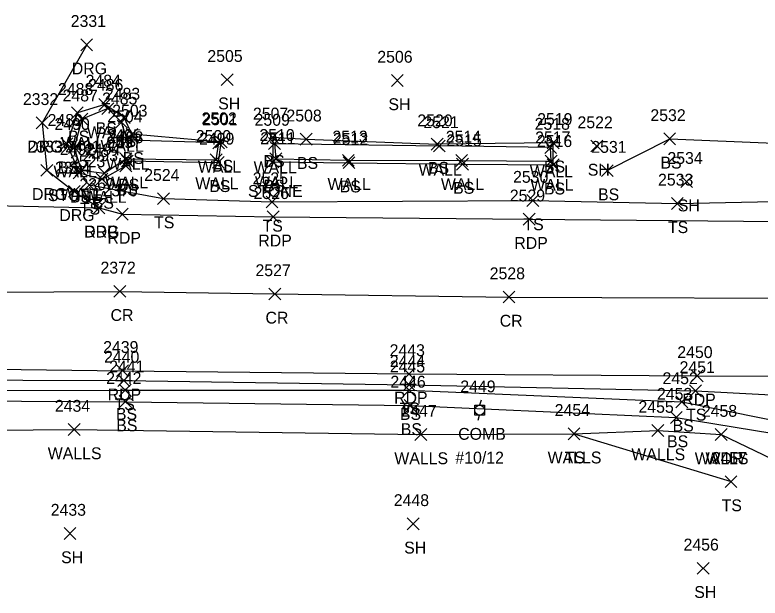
# Model space of a CAD drawing. Extents: x 1611797 to 1633212, y 298978 to 305475.
# Drawn here: x 1615348.7 to 1615474.3, y 301454.4 to 301552.8 of the extents above; entities that cross this region are included whole.
import ezdxf

# ---------------------------------------------------------------- set-up
doc = ezdxf.new("R2010")
doc.units = 0
for name, color, linetype in [('L_A', 7, 'Continuous'), ('L_C', 7, 'Continuous'), ('L_I', 7, 'Continuous'), ('L_TIC', 7, 'Continuous'), ('LAWA', 7, 'Continuous'), ('LELB', 7, 'Continuous'), ('LW', 7, 'Continuous'), ('LWS', 7, 'Continuous'), ('P_A', 7, 'Continuous'), ('P_I', 7, 'Continuous'), ('P_TIC', 7, 'Continuous'), ('PET', 7, 'Continuous'), ('PRC', 7, 'Continuous'), ('R_A', 7, 'Continuous'), ('R_I', 7, 'Continuous'), ('R_TIC', 7, 'Continuous'), ('RDG', 7, 'Continuous'), ('U_A', 7, 'Continuous'), ('U_C', 7, 'Continuous'), ('U_I', 7, 'Continuous'), ('UP', 7, 'Continuous')]:
    doc.layers.add(name, color=color, linetype=linetype)

msp = doc.modelspace()

# ---------------------------------------------------------------- linework, layer by layer
at = {"layer": 'L_TIC'}
for points in [[(1615383.49, 301540.85), (1615385.49, 301542.85)], [(1615385.49, 301540.85), (1615383.49, 301542.85)], [(1615412.19, 301540.72), (1615414.19, 301542.72)], [(1615414.19, 301540.72), (1615412.19, 301542.72)], [(1615362.88, 301536.68), (1615364.88, 301538.68)], [(1615364.88, 301536.68), (1615362.88, 301538.68)], [(1615363.36, 301535.98), (1615365.36, 301537.98)], [(1615365.36, 301535.98), (1615363.36, 301537.98)], [(1615358.23, 301535.28), (1615360.23, 301537.28)], [(1615360.23, 301535.28), (1615358.23, 301537.28)], [(1615366.13, 301534.48), (1615368.13, 301536.48)], [(1615368.13, 301534.48), (1615366.13, 301536.48)], [(1615359, 301534.19), (1615361, 301536.19)], [(1615361, 301534.19), (1615359, 301536.19)], [(1615365.66, 301533.69), (1615367.66, 301535.69)], [(1615367.66, 301533.69), (1615365.66, 301535.69)], [(1615366.61, 301530.66), (1615368.61, 301532.66)], [(1615368.61, 301530.66), (1615366.61, 301532.66)], [(1615367.44, 301531.64), (1615369.44, 301533.64)], [(1615369.44, 301531.64), (1615367.44, 301533.64)], [(1615391.17, 301531.14), (1615393.17, 301533.14)], [(1615393.17, 301531.14), (1615391.17, 301533.14)], [(1615391.17, 301531.14), (1615393.17, 301533.14)], [(1615393.17, 301531.14), (1615391.17, 301533.14)], [(1615396.81, 301530.81), (1615398.81, 301532.81)], [(1615398.81, 301530.81), (1615396.81, 301532.81)], [(1615458.1, 301530.87), (1615460.1, 301532.87)], [(1615460.1, 301530.87), (1615458.1, 301532.87)], [(1615356.47, 301530.06), (1615358.47, 301532.06)], [(1615358.47, 301530.06), (1615356.47, 301532.06)], [(1615357.72, 301529.38), (1615359.72, 301531.38)], [(1615359.72, 301529.38), (1615357.72, 301531.38)], [(1615382.06, 301530.18), (1615384.06, 301532.18)], [(1615384.06, 301530.18), (1615382.06, 301532.18)], [(1615382.5, 301530.34), (1615384.5, 301532.34)], [(1615384.5, 301530.34), (1615382.5, 301532.34)], [(1615391.46, 301530.09), (1615393.46, 301532.09)], [(1615393.46, 301530.09), (1615391.46, 301532.09)], [(1615391.46, 301530.09), (1615393.46, 301532.09)], [(1615393.46, 301530.09), (1615391.46, 301532.09)], [(1615418.89, 301529.99), (1615420.89, 301531.99)], [(1615420.89, 301529.99), (1615418.89, 301531.99)], [(1615418.89, 301529.99), (1615420.89, 301531.99)], [(1615420.89, 301529.99), (1615418.89, 301531.99)], [(1615419.27, 301529.68), (1615421.27, 301531.68)], [(1615421.27, 301529.68), (1615419.27, 301531.68)], [(1615419.27, 301529.68), (1615421.27, 301531.68)], [(1615421.27, 301529.68), (1615419.27, 301531.68)], [(1615438.02, 301529.41), (1615440.02, 301531.41)], [(1615440.02, 301529.41), (1615438.02, 301531.41)], [(1615438.46, 301530.21), (1615440.46, 301532.21)], [(1615440.46, 301530.21), (1615438.46, 301532.21)], [(1615445.81, 301529.67), (1615447.81, 301531.67)], [(1615447.81, 301529.67), (1615445.81, 301531.67)], [(1615366.4, 301527.51), (1615368.4, 301529.51)], [(1615368.4, 301527.51), (1615366.4, 301529.51)], [(1615366.66, 301527.15), (1615368.66, 301529.15)], [(1615368.66, 301527.15), (1615366.66, 301529.15)], [(1615381.63, 301527.36), (1615383.63, 301529.36)], [(1615383.63, 301527.36), (1615381.63, 301529.36)], [(1615382.01, 301526.91), (1615384.01, 301528.91)], [(1615384.01, 301526.91), (1615382.01, 301528.91)], [(1615391.19, 301526.98), (1615393.19, 301528.98)], [(1615393.19, 301526.98), (1615391.19, 301528.98)], [(1615391.7, 301527.53), (1615393.7, 301529.53)], [(1615393.7, 301527.53), (1615391.7, 301529.53)], [(1615403.92, 301527.26), (1615405.92, 301529.26)], [(1615405.92, 301527.26), (1615403.92, 301529.26)], [(1615404.02, 301526.85), (1615406.02, 301528.85)], [(1615406.02, 301526.85), (1615404.02, 301528.85)], [(1615423.03, 301527.24), (1615425.03, 301529.24)], [(1615425.03, 301527.24), (1615423.03, 301529.24)], [(1615438.1, 301527.12), (1615440.1, 301529.12)], [(1615440.1, 301527.12), (1615438.1, 301529.12)], [(1615358.88, 301525.58), (1615360.88, 301527.58)], [(1615360.88, 301525.58), (1615358.88, 301527.58)], [(1615366.41, 301526.32), (1615368.41, 301528.32)], [(1615368.41, 301526.32), (1615366.41, 301528.32)], [(1615423.15, 301526.62), (1615425.15, 301528.62)], [(1615425.15, 301526.62), (1615423.15, 301528.62)], [(1615438.46, 301526.5), (1615440.46, 301528.5)], [(1615440.46, 301526.5), (1615438.46, 301528.5)], [(1615447.58, 301525.52), (1615449.58, 301527.52)], [(1615449.58, 301525.52), (1615447.58, 301527.52)], [(1615358.52, 301525.14), (1615360.52, 301527.14)], [(1615360.52, 301525.14), (1615358.52, 301527.14)], [(1615362.77, 301525.09), (1615364.77, 301527.09)], [(1615364.77, 301525.09), (1615362.77, 301527.09)], [(1615360.25, 301523.1), (1615362.25, 301525.1)], [(1615362.25, 301523.1), (1615360.25, 301525.1)], [(1615362.39, 301524.1), (1615364.39, 301526.1)], [(1615364.39, 301524.1), (1615362.39, 301526.1)], [(1615460.97, 301523.65), (1615462.97, 301525.65)], [(1615462.97, 301523.65), (1615460.97, 301525.65)], [(1615372.76, 301520.79), (1615374.76, 301522.79)], [(1615374.76, 301520.79), (1615372.76, 301522.79)], [(1615435.03, 301520.47), (1615437.03, 301522.47)], [(1615437.03, 301520.47), (1615435.03, 301522.47)], [(1615391.05, 301520.23), (1615393.05, 301522.23)], [(1615393.05, 301520.23), (1615391.05, 301522.23)], [(1615459.39, 301519.99), (1615461.39, 301521.99)], [(1615461.39, 301519.99), (1615459.39, 301521.99)], [(1615366.08, 301490.12), (1615368.08, 301492.12)], [(1615368.08, 301490.12), (1615366.08, 301492.12)], [(1615414.17, 301489.4), (1615416.17, 301491.4)], [(1615416.17, 301489.4), (1615414.17, 301491.4)], [(1615366.29, 301488.49), (1615368.29, 301490.49)], [(1615368.29, 301488.49), (1615366.29, 301490.49)], [(1615414.17, 301488.48), (1615416.17, 301490.48)], [(1615416.17, 301488.48), (1615414.17, 301490.48)], [(1615462.45, 301488.37), (1615464.45, 301490.37)], [(1615464.45, 301488.37), (1615462.45, 301490.37)], [(1615366.35, 301486.55), (1615368.35, 301488.55)], [(1615368.35, 301486.55), (1615366.35, 301488.55)], [(1615460.15, 301486.51), (1615462.15, 301488.51)], [(1615462.15, 301486.51), (1615460.15, 301488.51)], [(1615414.32, 301485.92), (1615416.32, 301487.92)], [(1615416.32, 301485.92), (1615414.32, 301487.92)], [(1615459.21, 301483.87), (1615461.21, 301485.87)], [(1615461.21, 301483.87), (1615459.21, 301485.87)], [(1615357.69, 301481.85), (1615359.69, 301483.85)], [(1615359.69, 301481.85), (1615357.69, 301483.85)], [(1615456.09, 301481.68), (1615458.09, 301483.68)], [(1615458.09, 301481.68), (1615456.09, 301483.68)], [(1615416.13, 301481.01), (1615418.13, 301483.01)], [(1615418.13, 301481.01), (1615416.13, 301483.01)], [(1615441.97, 301481.14), (1615443.97, 301483.14)], [(1615443.97, 301481.14), (1615441.97, 301483.14)], [(1615441.97, 301481.14), (1615443.97, 301483.14)], [(1615443.97, 301481.14), (1615441.97, 301483.14)], [(1615466.78, 301481), (1615468.78, 301483)], [(1615468.78, 301481), (1615466.78, 301483)], [(1615466.78, 301481), (1615468.78, 301483)], [(1615468.78, 301481), (1615466.78, 301483)], [(1615468.44, 301473.07), (1615470.44, 301475.07)], [(1615470.44, 301473.07), (1615468.44, 301475.07)], [(1615414.84, 301465.94), (1615416.84, 301467.94)], [(1615416.84, 301465.94), (1615414.84, 301467.94)], [(1615357, 301464.31), (1615359, 301466.31)], [(1615359, 301464.31), (1615357, 301466.31)], [(1615463.75, 301458.45), (1615465.75, 301460.45)], [(1615465.75, 301458.45), (1615463.75, 301460.45)]]:
    msp.add_lwpolyline(points, dxfattribs=at)
at = {"layer": 'LAWA'}
msp.add_lwpolyline([(1615467.78, 301482), (1615487.81, 301472.39)], dxfattribs=at)
at = {"layer": 'LELB'}
for points in [[(1615367.13, 301535.48), (1615363.88, 301537.68), (1615359.23, 301536.28), (1615357.47, 301531.06), (1615359.52, 301526.14), (1615363.39, 301525.1), (1615367.41, 301527.32), (1615367.66, 301528.15), (1615383.01, 301527.91), (1615383.5, 301531.34), (1615368.44, 301532.64)], [(1615368.44, 301532.64), (1615367.13, 301535.48)], [(1615448.58, 301526.52), (1615459.1, 301531.87), (1615492.93, 301530.47), (1615494.82, 301529.82), (1615495.37, 301532.84)], [(1615392.17, 301532.14), (1615397.81, 301531.81), (1615419.89, 301530.99)], [(1615392.17, 301532.14), (1615392.19, 301527.98), (1615405.02, 301527.85), (1615424.15, 301527.62), (1615439.46, 301527.5), (1615439.46, 301531.21), (1615419.89, 301530.99)], [(1615361.25, 301524.1), (1615373.76, 301521.79), (1615392.05, 301521.23), (1615436.03, 301521.47), (1615460.39, 301520.99), (1615495.43, 301521.73), (1615505.34, 301521.98), (1615533.51, 301520.98), (1615565.76, 301520.26), (1615604.35, 301521.12), (1615650.95, 301520.65)], [(1615135.07, 301495.76), (1615182.71, 301493.09), (1615200.62, 301491.37), (1615237.02, 301490.05), (1615283.02, 301490.32), (1615332.23, 301489.43), (1615367.29, 301489.49), (1615415.17, 301489.48), (1615461.15, 301487.51), (1615489.04, 301481.91), (1615489.78, 301481.98), (1615494.76, 301481.71), (1615499.22, 301481.59), (1615505.44, 301481.23), (1615512.85, 301484.98), (1615523.29, 301488.15), (1615565.54, 301489.63)], [(1615179.36, 301495.54), (1615238.13, 301494.06), (1615281.82, 301492.68), (1615332.95, 301491.25), (1615367.08, 301491.12), (1615415.17, 301490.4), (1615463.45, 301489.37), (1615485.77, 301488.2), (1615488.26, 301485.17)], [(1615237.02, 301490.05), (1615283.1, 301488.17), (1615332.23, 301487.75), (1615367.35, 301487.55), (1615415.32, 301486.92), (1615460.21, 301484.87), (1615489.37, 301480.08), (1615494.64, 301473.72)], [(1615442.97, 301482.14), (1615469.44, 301474.07)]]:
    msp.add_lwpolyline(points, dxfattribs=at)
at = {"layer": 'LW'}
for points in [[(1615366.66, 301534.69), (1615364.36, 301536.98), (1615360, 301535.19), (1615358.72, 301530.38), (1615359.88, 301526.58), (1615363.77, 301526.09), (1615367.4, 301528.51), (1615382.63, 301528.36), (1615383.06, 301531.18), (1615367.61, 301531.66)], [(1615367.61, 301531.66), (1615366.66, 301534.69)], [(1615392.46, 301531.09), (1615392.7, 301528.53), (1615404.92, 301528.26), (1615424.03, 301528.24), (1615439.1, 301528.12), (1615439.02, 301530.41), (1615420.27, 301530.68)], [(1615392.46, 301531.09), (1615420.27, 301530.68)]]:
    msp.add_lwpolyline(points, dxfattribs=at)
at = {"layer": 'LWS'}
msp.add_lwpolyline([(1615309.14, 301482.74), (1615331.05, 301482.66), (1615358.69, 301482.85), (1615417.13, 301482.01), (1615442.97, 301482.14), (1615457.09, 301482.68), (1615467.78, 301482)], dxfattribs=at)
at = {"layer": 'P_TIC'}
for points in [[(1615361.89, 301519.24), (1615363.89, 301521.24)], [(1615363.89, 301519.24), (1615361.89, 301521.24)], [(1615365.82, 301518.18), (1615367.82, 301520.18)], [(1615367.82, 301518.18), (1615365.82, 301520.18)], [(1615391.25, 301517.73), (1615393.25, 301519.73)], [(1615393.25, 301517.73), (1615391.25, 301519.73)], [(1615434.41, 301517.32), (1615436.41, 301519.32)], [(1615436.41, 301517.32), (1615434.41, 301519.32)], [(1615365.39, 301505.16), (1615367.39, 301507.16)], [(1615367.39, 301505.16), (1615365.39, 301507.16)], [(1615391.52, 301504.72), (1615393.52, 301506.72)], [(1615393.52, 301504.72), (1615391.52, 301506.72)], [(1615431.01, 301504.2), (1615433.01, 301506.2)], [(1615433.01, 301504.2), (1615431.01, 301506.2)], [(1615365.85, 301491.77), (1615367.85, 301493.77)], [(1615367.85, 301491.77), (1615365.85, 301493.77)], [(1615414.14, 301491.23), (1615416.14, 301493.23)], [(1615416.14, 301491.23), (1615414.14, 301493.23)], [(1615462.73, 301490.91), (1615464.73, 301492.91)], [(1615464.73, 301490.91), (1615462.73, 301492.91)]]:
    msp.add_lwpolyline(points, dxfattribs=at)
at = {"layer": 'PET'}
for points in [[(1615142.95, 301524.07), (1615174.41, 301524.04), (1615178.39, 301526.37), (1615201.6, 301526.44), (1615223.59, 301525.8), (1615232.1, 301522.15), (1615257.67, 301521.3), (1615289.75, 301520.09), (1615321.78, 301520.36), (1615332.2, 301520.94), (1615362.89, 301520.24), (1615366.82, 301519.18), (1615392.25, 301518.73), (1615435.41, 301518.32), (1615495.64, 301517.79), (1615533.4, 301517.84), (1615565.95, 301517.34)], [(1615136.46, 301498.09), (1615183.51, 301496.74), (1615238.29, 301495.77), (1615281.95, 301494.36), (1615332.62, 301493.23), (1615366.85, 301492.77), (1615415.14, 301492.23), (1615463.73, 301491.91), (1615523.21, 301491.77), (1615565.65, 301491.51), (1615604.42, 301491.29), (1615650.58, 301491.38), (1615696.82, 301491.21), (1615742.6, 301491.14), (1615790.5, 301490.83), (1615833.33, 301490.51), (1615872.31, 301490.36), (1615916.91, 301490.77), (1615952.96, 301490.82), (1615957.12, 301489.37), (1615991.14, 301489.81)]]:
    msp.add_lwpolyline(points, dxfattribs=at)
at = {"layer": 'PRC'}
msp.add_lwpolyline([(1615142.89, 301510.74), (1615196.64, 301509.68), (1615256.56, 301508.23), (1615288, 301507.4), (1615344.1, 301506.04), (1615366.39, 301506.16), (1615392.52, 301505.72), (1615432.01, 301505.2), (1615494.47, 301504.95), (1615533.6, 301504.75), (1615565.58, 301504.33), (1615604.18, 301504.08), (1615650.06, 301504.11), (1615697.51, 301503.8), (1615741.7, 301503.33), (1615791.71, 301502.94), (1615833.17, 301502.79), (1615874.42, 301502.64), (1615915.55, 301503.02), (1616010.71, 301505.13)], dxfattribs=at)
at = {"layer": 'R_TIC'}
for points in [[(1615359.81, 301546.75), (1615361.81, 301548.75)], [(1615361.81, 301546.75), (1615359.81, 301548.75)], [(1615352.31, 301533.58), (1615354.31, 301535.58)], [(1615354.31, 301533.58), (1615352.31, 301535.58)], [(1615353.1, 301525.57), (1615355.1, 301527.57)], [(1615355.1, 301525.57), (1615353.1, 301527.57)], [(1615357.71, 301522.02), (1615359.71, 301524.02)], [(1615359.71, 301522.02), (1615357.71, 301524.02)], [(1615361.89, 301519.24), (1615363.89, 301521.24)], [(1615363.89, 301519.24), (1615361.89, 301521.24)]]:
    msp.add_lwpolyline(points, dxfattribs=at)
at = {"layer": 'RDG'}
msp.add_lwpolyline([(1615360.81, 301547.75), (1615353.31, 301534.58), (1615354.1, 301526.57), (1615358.71, 301523.02), (1615362.89, 301520.24)], dxfattribs=at)
at = {"layer": 'UP'}
for p, q in [((1615427.3, 301487.78), (1615427.05, 301486.95)), ((1615426.22, 301485.28), (1615426.22, 301486.95)), ((1615426.22, 301486.95), (1615427.89, 301486.95)), ((1615427.05, 301486.12), (1615427.05, 301486.12)), ((1615427.89, 301486.95), (1615427.89, 301485.28)), ((1615427.89, 301485.28), (1615426.22, 301485.28)), ((1615426.8, 301484.45), (1615427.05, 301485.28))]:
    msp.add_line(p, q, dxfattribs=at)
msp.add_circle((1615427.05, 301486.12), 0.833, dxfattribs=at)

# ---------------------------------------------------------------- texts
at = {"layer": 'L_A'}
for s, p in [('SH', (1615382.98, 301536.85)), ('SH', (1615411.68, 301536.72)), ('WALL', (1615360.85, 301531.98)), ('BS', (1615362.32, 301532.68)), ('BS', (1615357.67, 301531.28)), ('BS', (1615365.57, 301530.48)), ('WALL', (1615356.49, 301530.19)), ('WALL', (1615363.14, 301529.69)), ('BS', (1615366.88, 301527.64)), ('BS', (1615390.61, 301527.14)), ('BS', (1615390.61, 301527.14)), ('BS', (1615396.25, 301526.81)), ('BS', (1615457.54, 301526.87)), ('BS', (1615355.92, 301526.06)), ('WALL', (1615364.1, 301526.66)), ('WALL', (1615379.55, 301526.18)), ('BS', (1615381.94, 301526.34)), ('WALL', (1615388.95, 301526.09)), ('WALL', (1615388.95, 301526.09)), ('WALL', (1615416.76, 301525.68)), ('WALL', (1615416.76, 301525.68)), ('BS', (1615418.33, 301525.99)), ('BS', (1615418.33, 301525.99)), ('BS', (1615437.9, 301526.21)), ('SH', (1615445.29, 301525.67)), ('WALL', (1615355.21, 301525.38)), ('WALL', (1615435.51, 301525.41)), ('WALL', (1615363.89, 301523.51)), ('BS', (1615366.1, 301523.15)), ('WALL', (1615379.12, 301523.36)), ('WALL', (1615389.18, 301523.53)), ('BS', (1615390.63, 301522.98)), ('WALL', (1615401.41, 301523.26)), ('WALL', (1615420.52, 301523.24)), ('WALL', (1615435.59, 301523.12)), ('BS', (1615365.85, 301522.32)), ('BS', (1615381.46, 301522.91)), ('BS', (1615403.46, 301522.85)), ('BS', (1615422.59, 301522.62)), ('BS', (1615437.9, 301522.5)), ('WALL', (1615356.37, 301521.58)), ('BS', (1615357.97, 301521.14)), ('WALL', (1615360.25, 301521.09)), ('BS', (1615447.02, 301521.52)), ('BS', (1615361.83, 301520.1)), ('SH', (1615460.46, 301519.65)), ('TS', (1615359.66, 301519.1)), ('TS', (1615372.17, 301516.79)), ('TS', (1615390.46, 301516.23)), ('TS', (1615434.44, 301516.47)), ('TS', (1615458.8, 301515.99)), ('TS', (1615365.49, 301486.12)), ('TS', (1615413.58, 301485.4)), ('BS', (1615365.73, 301484.49)), ('BS', (1615413.61, 301484.48)), ('TS', (1615461.86, 301484.37)), ('BS', (1615365.79, 301482.55)), ('BS', (1615413.76, 301481.92)), ('BS', (1615459.59, 301482.51)), ('BS', (1615458.65, 301479.87)), ('WALLS', (1615354.24, 301477.85)), ('WALLS', (1615412.67, 301477.01)), ('WALLS', (1615438.52, 301477.14)), ('TS', (1615441.38, 301477.14)), ('WALLS', (1615452.64, 301477.68)), ('WALLS', (1615463.32, 301477)), ('WDR', (1615465.14, 301477)), ('TS', (1615467.85, 301469.07)), ('SH', (1615414.33, 301461.94)), ('SH', (1615356.49, 301460.31)), ('SH', (1615463.24, 301454.45))]:
    msp.add_text(s, height=2, dxfattribs=at).set_placement(p)
at = {"layer": 'L_C'}
for p in [(1615388, 301522.09), (1615388, 301522.09), (1615354.26, 301521.38)]:
    msp.add_text('STONE', height=2, dxfattribs=at).set_placement(p)
at = {"layer": 'L_I'}
for s, p in [('2505', (1615381.15, 301544.85)), ('2506', (1615409.8, 301544.72)), ('2484', (1615360.62, 301540.68)), ('2488', (1615355.97, 301539.28)), ('2486', (1615361.04, 301539.98)), ('2487', (1615356.74, 301538.19)), ('2483', (1615363.87, 301538.48)), ('2485', (1615363.4, 301537.69)), ('2503', (1615365.1, 301535.64)), ('2504', (1615364.28, 301534.66)), ('2502', (1615380.16, 301534.34)), ('2507', (1615388.83, 301535.14)), ('2507', (1615388.83, 301535.14)), ('2508', (1615394.48, 301534.81)), ('2532', (1615455.84, 301534.87)), ('2489', (1615354.21, 301534.06)), ('2490', (1615355.37, 301533.38)), ('2501', (1615380.29, 301534.18)), ('2509', (1615389.11, 301534.09)), ('2509', (1615389.11, 301534.09)), ('2520', (1615416.55, 301533.99)), ('2520', (1615416.55, 301533.99)), ('2521', (1615417.58, 301533.68)), ('2521', (1615417.58, 301533.68)), ('2518', (1615436.33, 301533.41)), ('2519', (1615436.75, 301534.21)), ('2522', (1615443.55, 301533.67)), ('2495', (1615364.14, 301531.51)), ('2498', (1615364.4, 301531.15)), ('2500', (1615379.2, 301531.36)), ('2499', (1615379.75, 301530.91)), ('2510', (1615389.92, 301531.53)), ('2511', (1615390.06, 301530.98)), ('2513', (1615402.23, 301531.26)), ('2512', (1615402.32, 301530.85)), ('2514', (1615421.34, 301531.24)), ('2515', (1615421.46, 301530.62)), ('2517', (1615436.41, 301531.12)), ('2516', (1615436.71, 301530.5)), ('2491', (1615357.19, 301529.58)), ('2497', (1615364.15, 301530.32)), ('2531', (1615445.88, 301529.52)), ('2492', (1615356.27, 301529.14)), ('2493', (1615360.13, 301528.1)), ('2494', (1615360.51, 301529.09)), ('2523', (1615357.99, 301527.1)), ('2534', (1615458.71, 301527.65)), ('2524', (1615370.5, 301524.79)), ('2525', (1615388.79, 301524.23)), ('2530', (1615432.69, 301524.47)), ('2533', (1615457.13, 301523.99)), ('2440', (1615363.73, 301494.12)), ('2444', (1615411.91, 301493.4)), ('2441', (1615364.59, 301492.49)), ('2445', (1615411.91, 301492.48)), ('2451', (1615460.76, 301492.37)), ('2442', (1615364.09, 301490.55)), ('2452', (1615457.89, 301490.51)), ('2446', (1615412.01, 301489.92)), ('2453', (1615456.95, 301487.87)), ('2434', (1615355.44, 301485.85)), ('2455', (1615453.83, 301485.68)), ('2447', (1615413.87, 301485.01)), ('2454', (1615439.71, 301485.14)), ('2454', (1615439.71, 301485.14)), ('2458', (1615464.52, 301485)), ('2458', (1615464.52, 301485)), ('2457', (1615466.18, 301477.07)), ('2448', (1615412.58, 301469.94)), ('2433', (1615354.74, 301468.31)), ('2456', (1615461.43, 301462.45))]:
    msp.add_text(s, height=2, dxfattribs=at).set_placement(p)
at = {"layer": 'P_A'}
for s, p in [('RDP', (1615360.38, 301515.24)), ('RDP', (1615364.31, 301514.18)), ('RDP', (1615389.74, 301513.73)), ('RDP', (1615432.9, 301513.32)), ('CR', (1615364.83, 301501.16)), ('CR', (1615390.95, 301500.72)), ('CR', (1615430.44, 301500.2)), ('RDP', (1615364.34, 301487.77)), ('RDP', (1615412.63, 301487.23)), ('RDP', (1615461.22, 301486.91))]:
    msp.add_text(s, height=2, dxfattribs=at).set_placement(p)
at = {"layer": 'P_I'}
for s, p in [('2369', (1615359.58, 301523.24)), ('2370', (1615363.47, 301522.18)), ('2526', (1615388.94, 301521.73)), ('2529', (1615432.14, 301521.32)), ('2372', (1615363.13, 301509.16)), ('2527', (1615389.26, 301508.72)), ('2528', (1615428.75, 301508.2)), ('2439', (1615363.58, 301495.77)), ('2443', (1615411.88, 301495.23)), ('2450', (1615460.38, 301494.91))]:
    msp.add_text(s, height=2, dxfattribs=at).set_placement(p)
at = {"layer": 'R_A'}
for p in [(1615358.29, 301542.75), (1615350.79, 301529.58), (1615351.59, 301521.57), (1615356.2, 301518.02), (1615360.38, 301515.24)]:
    msp.add_text('DRG', height=2, dxfattribs=at).set_placement(p)
at = {"layer": 'R_I'}
for s, p in [('2331', (1615358.11, 301550.75)), ('2332', (1615350.05, 301537.58)), ('2333', (1615350.84, 301529.57)), ('2334', (1615355.45, 301526.02)), ('2369', (1615359.58, 301523.24))]:
    msp.add_text(s, height=2, dxfattribs=at).set_placement(p)
at = {"layer": 'U_A'}
msp.add_text('COMB', height=2, dxfattribs=at).set_placement((1615423.44, 301481.12))
at = {"layer": 'U_C'}
msp.add_text('#10/12', height=2, dxfattribs=at).set_placement((1615422.97, 301477.12))
at = {"layer": 'U_I'}
msp.add_text('2449', height=2, dxfattribs=at).set_placement((1615423.79, 301489.12))

doc.saveas('drawing.dxf')
